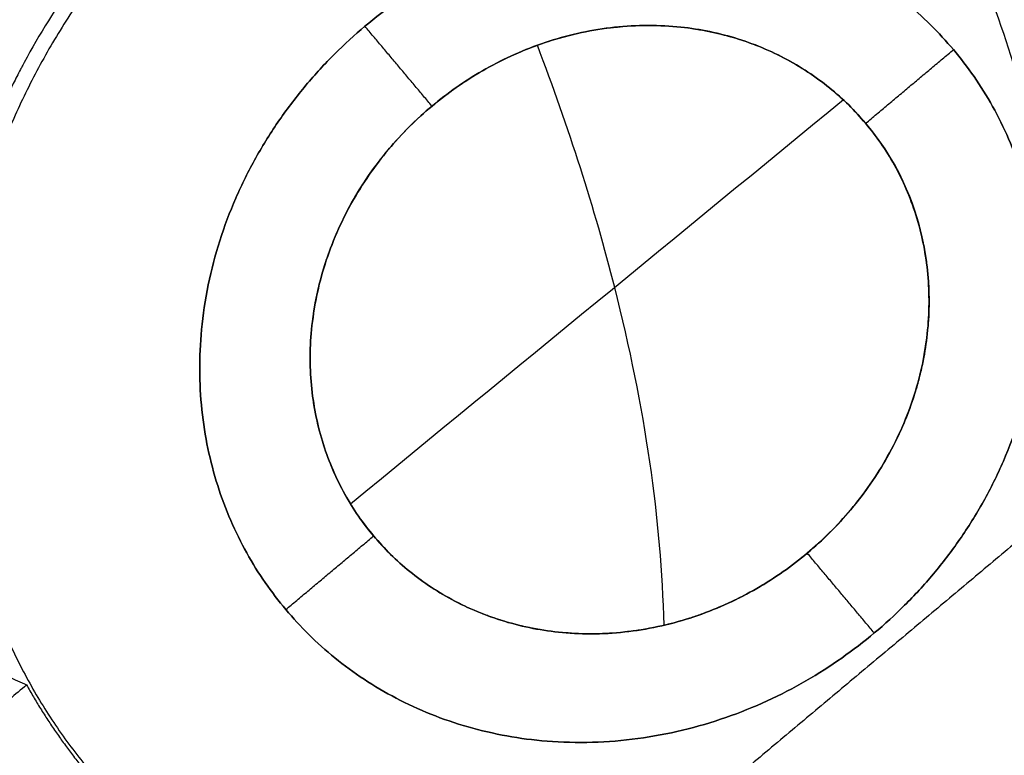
# Model space of a CAD drawing. Header units: millimetres. Extents: x -657 to 864, y -831 to 851.
# Tile 445 of 656: x 730.59 to 732.2, y -471.63 to -470.43. Entities that reach past the tile are written whole.
import ezdxf

# ---------------------------------------------------------------- set-up
doc = ezdxf.new("R2010")
doc.units = ezdxf.units.MM
doc.layers.add('Default', color=7, linetype='Continuous', true_color=0x000000)

msp = doc.modelspace()

# ---------------------------------------------------------------- linework, layer by layer
at = {"layer": 'Default'}
for points in [[(863.462, -524.3574, 60.1215), (781.241, -426.3702, 60.1215), (699.02, -328.383, 60.1215)], [(862.6916, -523.6536, 60.3347), (781.1353, -426.4587, 60.3347), (699.5791, -329.2638, 60.3347)], [(842.781, -633.2885, 16.0739), (715.467, -481.5616, 16.0739), (588.153, -329.8347, 16.0739)], [(842.2602, -632.8103, 16.3106), (715.3969, -481.6205, 16.3106), (588.5336, -330.4307, 16.3106)], [(734.0612, -340.3042, 73.1638), (540.134, -503.0285, 73.1638), (346.2067, -665.7528, 73.1638)], [(733.5114, -340.8567, 72.9219), (540.1791, -503.0817, 72.9219), (346.8468, -665.3068, 72.9219)], [(749.7126, -752.7944, -11.8414), (602.0068, -576.7654, -11.8414), (454.301, -400.7365, -11.8414)], [(749.3201, -752.3266, -11.5875), (602.0068, -576.7654, -11.5875), (454.6934, -401.2042, -11.5875)]]:
    msp.add_open_spline(points, degree=2, dxfattribs=at)
for points, knots in [([(812.669, -399.9988, 89.6975), (802.7277, -408.3406, 79.2965), (772.356, -433.8255, 50.6557), (702.4844, -492.4547, 3.3508), (640.4896, -544.4745, -11.8414), (602.0068, -576.7654, -11.8414)], [2.41548, 2.41548, 2.41548, 2.41548, 70.396144, 198.636056, 404.995527, 404.995527, 404.995527, 404.995527]), ([(812.1148, -400.4639, 89.4437), (802.3062, -408.6943, 79.2125), (772.0838, -434.0539, 50.7577), (702.42, -492.5087, 3.594), (640.4654, -544.4948, -11.5875), (602.0068, -576.7654, -11.5875)], [2.408267, 2.408267, 2.408267, 2.408267, 69.367076, 197.537893, 403.786179, 403.786179, 403.786179, 403.786179])]:
    msp.add_open_spline(points, degree=3, knots=knots, dxfattribs=at)
msp.add_rational_spline([(738.1885, -472.2506, 89.5204), (744.4855, -466.9668, 89.5204), (739.682, -461.2422, 89.5204), (734.8785, -455.5177, 89.5204), (728.5815, -460.8015, 89.5204)], [1, 0.707106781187, 1, 0.707106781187, 1], degree=2, knots=[1.570796, 1.570796, 1.570796, 3.141593, 3.141593, 4.712389, 4.712389, 4.712389], dxfattribs=at)
at = {"layer": 'Default', "color": 18, "true_color": 0x000000}
for points, degree in [([(737.2777, -463.2597, 94.5707), (733.6667, -466.2897, 96.8698), (730.0556, -469.3197, 99.1689), (726.4446, -472.3497, 101.468)], 3), ([(731.868, -467.7989, 97.1004), (729.9598, -469.4001, 98.3154), (728.0516, -471.0012, 99.5303), (726.1435, -472.6024, 100.7452)], 3), ([(731.155, -470.4369, 93.5537), (731.155, -470.4369, 93.4417), (731.155, -470.4369, 93.3296)], 2), ([(731.2642, -470.567, 93.5537), (731.2096, -470.502, 93.5537), (731.155, -470.4369, 93.5537)], 2), ([(731.9706, -470.5951, 93.5537), (732.0421, -470.535, 93.5537), (732.1137, -470.475, 93.5537)], 2), ([(732.1137, -470.475, 93.3296), (732.1137, -470.475, 93.4417), (732.1137, -470.475, 93.5537)], 2), ([(731.9344, -470.5569, 97.1627), (731.6668, -470.7765, 97.3334), (731.3992, -470.996, 97.5041), (731.1316, -471.2155, 97.6748)], 3), ([(731.2642, -470.567, 97.8337), (731.2642, -470.567, 95.6937), (731.2642, -470.567, 93.5537)], 2), ([(736.145, -470.5709, 93.3296), (729.2756, -476.3351, 93.3296), (722.4061, -482.0992, 93.3296)], 2), ([(731.9706, -470.5951, 97.0977), (731.9706, -470.5951, 95.3257), (731.9706, -470.5951, 93.5537)], 2), ([(736.1725, -470.6037, 92.4328), (729.303, -476.3678, 92.4328), (722.4336, -482.132, 92.4328)], 2), ([(722.461, -482.1647, 91.5361), (729.3305, -476.4006, 91.5361), (736.1999, -470.6364, 91.5361)], 2), ([(722.4913, -482.2007, 94.1516), (729.3607, -476.4366, 94.1516), (736.2302, -470.6724, 94.1516)], 2), ([(732.6147, -470.943, 93.3296), (732.0073, -471.4527, 93.3296), (731.3999, -471.9624, 93.3296)], 2), ([(736.6663, -471.1921, 93.4434), (729.7968, -476.9563, 93.4434), (722.9274, -482.7204, 93.4434)], 2), ([(736.6955, -471.2269, 92.4897), (729.826, -476.9911, 92.4897), (722.9566, -482.7553, 92.4897)], 2), ([(722.9858, -482.7901, 91.5361), (729.8552, -477.0259, 91.5361), (736.7247, -471.2618, 91.5361)], 2), ([(731.026, -471.3876, 93.5537), (731.0976, -471.3276, 93.5537), (731.1691, -471.2676, 93.5537)], 2), ([(731.1691, -471.2676, 93.5537), (731.1691, -471.2676, 95.5765), (731.1691, -471.2676, 97.5992)], 2), ([(731.8755, -471.2956, 96.583), (731.8755, -471.2956, 95.0684), (731.8755, -471.2956, 93.5537)], 2), ([(731.9847, -471.4257, 93.5537), (731.9301, -471.3607, 93.5537), (731.8755, -471.2956, 93.5537)], 2), ([(731.026, -471.3876, 93.5537), (731.026, -471.3876, 93.4417), (731.026, -471.3876, 93.3296)], 2), ([(731.9847, -471.4257, 93.5537), (731.9847, -471.4257, 93.4417), (731.9847, -471.4257, 93.3296)], 2), ([(730.5746, -471.4967, 98.1501), (730.5843, -471.5013, 96.9169), (730.594, -471.5059, 95.6837), (730.6039, -471.5104, 94.4505)], 3), ([(730.6039, -471.5104, 94.4505), (730.3827, -471.696, 94.4505), (730.1615, -471.8816, 94.4505)], 2)]:
    msp.add_open_spline(points, degree=degree, dxfattribs=at)
for points, knots in [([(731.8437, -472.5191, 95.2334), (732.0821, -472.3202, 95.2045), (732.5274, -471.9376, 95.15), (733.1552, -471.3672, 95.0717), (733.7342, -470.8126, 94.9982), (734.2896, -470.2515, 94.9263), (734.8194, -469.6849, 94.8562), (735.3071, -469.1311, 94.7901), (735.7395, -468.6091, 94.73), (736.1155, -468.1262, 94.6762), (736.4379, -467.685, 94.6286), (736.7117, -467.2858, 94.587), (736.9437, -466.9247, 94.5505), (737.1432, -466.593, 94.5179), (737.3191, -466.2788, 94.4881), (737.4374, -466.0503, 94.467), (737.4986, -465.9255, 94.4558), (737.5095, -465.903, 94.4538)], [0, 0, 0, 0, 1.242741, 2.348493, 3.395351, 4.454451, 5.514702, 6.512121, 7.425935, 8.252143, 8.992431, 9.648879, 10.229917, 10.754221, 11.245477, 11.723365, 11.828336, 11.828336, 11.828336, 11.828336]), ([(738.1339, -466.2595, 94.1516), (738.0884, -466.3451, 94.1516), (737.9794, -466.5429, 94.1519), (737.7946, -466.8544, 94.1537), (737.5701, -467.2053, 94.1572), (737.3107, -467.5833, 94.163), (737.0065, -467.9969, 94.1716), (736.6503, -468.4492, 94.1838), (736.2373, -468.9393, 94.2004), (735.765, -469.4638, 94.2221), (735.2349, -470.0149, 94.2495), (734.6617, -470.5734, 94.2823), (734.0635, -471.1214, 94.3196), (733.4421, -471.6582, 94.3614), (732.771, -472.2055, 94.4097), (732.2967, -472.5689, 94.4461), (732.0433, -472.7569, 94.4662)], [0.819002, 0.819002, 0.819002, 0.819002, 1.223022, 1.760617, 2.334376, 2.970221, 3.68859, 4.498707, 5.402848, 6.40286, 7.494362, 8.654622, 9.813624, 10.959228, 12.169282, 13.529246, 13.529246, 13.529246, 13.529246]), ([(730.3029, -471.7272, 97.8991), (730.2213, -471.5949, 98.0766), (730.1623, -471.4406, 98.1986), (730.1297, -471.2276, 98.2913), (730.1254, -471.187, 98.3058), (730.1207, -471.102, 98.3305), (730.1203, -471.0589, 98.3401), (730.1257, -470.9278, 98.361), (730.1379, -470.8382, 98.3646), (730.2031, -470.5633, 98.3472), (730.2789, -470.3901, 98.3009), (730.3957, -470.2204, 98.227), (730.3965, -470.2191, 98.2264), (730.3992, -470.2153, 98.2247), (730.4032, -470.2095, 98.2222), (730.4127, -470.1962, 98.2162), (730.4319, -470.1697, 98.204), (730.4489, -470.1474, 98.1931), (730.4837, -470.1035, 98.1709), (730.5079, -470.075, 98.1554), (730.5835, -469.9919, 98.1071), (730.6379, -469.9396, 98.0724), (730.6965, -469.8905, 98.0352)], [-3.125072, -3.125072, -3.125072, -3.125072, -2.343804, -2.343804, -2.148487, -2.148487, -1.95317, -1.95317, -1.562536, -1.562536, -0.781268, -0.781268, -0.769061, -0.769061, -0.756853, -0.732439, -0.68361, -0.585951, -0.585951, -0.390634, -0.390634, 0, 0, 0, 0]), ([(730.4711, -471.5847, 98.0045), (730.471, -471.5845, 98.0047), (730.4709, -471.5843, 98.0049), (730.4707, -471.5839, 98.0054), (730.4132, -471.474, 98.1241), (730.3711, -471.3516, 98.2143), (730.3488, -471.2056, 98.2814), (730.3376, -471.1319, 98.3152), (730.3317, -471.0519, 98.3426), (730.3378, -470.8753, 98.3795), (730.3502, -470.7789, 98.3883), (730.3773, -470.6786, 98.383), (730.3776, -470.6774, 98.3829), (730.4049, -470.5772, 98.3773), (730.4459, -470.4745, 98.3586), (730.5333, -470.3207, 98.3102), (730.5672, -470.2688, 98.2905), (730.607, -470.2162, 98.2666), (730.6082, -470.2146, 98.2658), (730.6283, -470.1884, 98.2537), (730.6484, -470.1638, 98.2415), (730.6715, -470.1375, 98.2273), (730.6831, -470.1245, 98.2202), (730.6951, -470.1114, 98.2127), (730.7074, -470.0984, 98.2051), (730.7136, -470.092, 98.2013), (730.7198, -470.0856, 98.1974), (730.7262, -470.0791, 98.1934), (730.7278, -470.0776, 98.1924), (730.7323, -470.0731, 98.1896), (730.7354, -470.0701, 98.1877), (730.7398, -470.0657, 98.1849), (730.7404, -470.065, 98.1845), (730.7411, -470.0644, 98.1841)], [0.243913, 0.243913, 0.243913, 0.243913, 0.2443534, 0.2443534, 0.2448761, 0.4970371, 0.4970371, 0.4980824, 0.6246856, 0.6246856, 0.7497208, 0.7497208, 0.7512888, 0.7512888, 0.8760627, 0.877892, 0.9392336, 0.9392336, 0.9411936, 0.9411936, 0.970819, 0.970819, 0.9728444, 0.9866118, 0.9866118, 0.9886698, 0.9945081, 0.9945081, 0.9965825, 0.9965825, 1.0005388, 1.0005388, 1.0010929, 1.0010929, 1.0010929, 1.0010929]), ([(730.7856, -470.2377, 98.3333), (730.7117, -470.3168, 98.3785), (730.6493, -470.4042, 98.4133), (730.5995, -470.4967, 98.4378), (730.5979, -470.4998, 98.4386), (730.5959, -470.5036, 98.4396), (730.5929, -470.5093, 98.441), (730.586, -470.5226, 98.4443), (730.5728, -470.5492, 98.4505), (730.5623, -470.572, 98.455), (730.5426, -470.6176, 98.4631), (730.5309, -470.648, 98.4671), (730.5003, -470.7388, 98.4753), (730.4857, -470.7986, 98.4755), (730.4761, -470.8576, 98.4703), (730.4756, -470.8602, 98.4701), (730.4751, -470.8637, 98.4698), (730.4742, -470.869, 98.4693), (730.4724, -470.8813, 98.468), (730.4691, -470.9059, 98.4649), (730.4639, -470.9552, 98.457), (730.462, -470.9973, 98.4472), (730.4615, -471.0812, 98.4235), (730.4656, -471.1366, 98.4022), (730.4909, -471.2991, 98.3221), (730.5251, -471.4026, 98.247), (730.5746, -471.4967, 98.1501)], [-2.044559, -2.044559, -2.044559, -2.044559, -1.02228, -1.02228, -1.014293, -1.014293, -1.006306, -0.990333, -0.958387, -0.894495, -0.894495, -0.76671, -0.76671, -0.51114, -0.51114, -0.507146, -0.507146, -0.503153, -0.495167, -0.479194, -0.447247, -0.383355, -0.383355, -0.25557, -0.25557, 0, 0, 0, 0]), ([(731.1691, -471.2676, 97.5992), (731.1269, -471.2172, 97.6816), (731.0976, -471.1588, 97.7466), (731.0733, -471.0677, 97.8177), (731.068, -471.034, 97.8391), (731.0648, -470.9677, 97.872), (731.0667, -470.934, 97.8843), (731.0826, -470.8333, 97.9092), (731.1069, -470.7665, 97.91), (731.1846, -470.6408, 97.8817), (731.2371, -470.5833, 97.8524), (731.3083, -470.5335, 97.8045), (731.3104, -470.532, 97.803), (731.3168, -470.5277, 97.7986), (731.3265, -470.5214, 97.7919), (731.3365, -470.5152, 97.7849), (731.3569, -470.5033, 97.7703), (731.371, -470.4958, 97.76), (731.4147, -470.475, 97.7271), (731.4457, -470.4633, 97.7027), (731.543, -470.4367, 97.6218), (731.614, -470.4304, 97.5579), (731.6873, -470.4405, 97.4817), (731.6883, -470.4407, 97.4806), (731.6916, -470.4412, 97.4771), (731.6966, -470.4419, 97.4719), (731.7082, -470.4439, 97.4596), (731.7183, -470.4459, 97.4487), (731.7384, -470.4505, 97.4265), (731.752, -470.4541, 97.4112), (731.7928, -470.4672, 97.3637), (731.8201, -470.4787, 97.3298), (731.8485, -470.4944, 97.2916), (731.849, -470.4947, 97.2909), (731.8512, -470.4959, 97.288), (731.8545, -470.4978, 97.2835), (731.8624, -470.5024, 97.2725), (731.8695, -470.5068, 97.2625), (731.8841, -470.5164, 97.2416), (731.8944, -470.5236, 97.2264), (731.9261, -470.5483, 97.1774), (731.9487, -470.569, 97.1399), (731.9706, -470.5951, 97.0977)], [-2.748945, -2.748945, -2.748945, -2.748945, -2.405327, -2.405327, -2.233518, -2.233518, -2.061709, -2.061709, -1.71809, -1.71809, -1.374472, -1.374472, -1.352996, -1.352996, -1.33152, -1.288568, -1.288568, -1.202663, -1.202663, -1.030854, -1.030854, -0.687236, -0.687236, -0.676498, -0.676498, -0.66576, -0.644284, -0.601332, -0.601332, -0.515427, -0.515427, -0.343618, -0.343618, -0.33288, -0.33288, -0.322142, -0.300666, -0.257714, -0.257714, -0.171809, -0.171809, 0, 0, 0, 0]), ([(731.6422, -471.4131, 96.8242), (731.6382, -471.2426, 97.0341), (731.5936, -470.9355, 97.3559), (731.4872, -470.6023, 97.6171), (731.4359, -470.4678, 97.7101)], [0.260444, 0.260444, 0.260444, 0.260444, 1.394319, 2.139828, 2.139828, 2.139828, 2.139828]), ([(731.9706, -470.5951, 97.0977), (732.0334, -470.6699, 96.9765), (732.0536, -470.7414, 96.8913), (732.0634, -470.7857, 96.8404), (732.064, -470.7888, 96.837), (732.0649, -470.7931, 96.832), (732.0662, -470.7997, 96.8247), (732.0688, -470.8148, 96.8078), (732.0705, -470.8277, 96.7941), (732.0731, -470.8531, 96.7674), (732.0739, -470.8697, 96.7508), (732.0738, -470.918, 96.7042), (732.0705, -470.9484, 96.6778), (732.064, -470.9833, 96.6504), (732.062, -470.9928, 96.6432), (732.0581, -471.009, 96.6315), (732.056, -471.017, 96.626), (732.0491, -471.0407, 96.6102), (732.0439, -471.0561, 96.6009), (732.0263, -471.1009, 96.5768), (732.0121, -471.129, 96.5656), (731.9648, -471.207, 96.5466), (731.9226, -471.2561, 96.5542), (731.8636, -471.3056, 96.5903), (731.8528, -471.3139, 96.5979), (731.8288, -471.3312, 96.6165), (731.8163, -471.3394, 96.6271), (731.7775, -471.3628, 96.6627), (731.7498, -471.3767, 96.6916), (731.717, -471.3898, 96.7298), (731.7148, -471.3907, 96.7325), (731.7088, -471.393, 96.7396), (731.6997, -471.3963, 96.7505), (731.6903, -471.3995, 96.7621), (731.6711, -471.4057, 96.7863), (731.6576, -471.4095, 96.8037), (731.6156, -471.4194, 96.8597), (731.5853, -471.4242, 96.9022), (731.5452, -471.4266, 96.9616), (731.5381, -471.4269, 96.9721), (731.5231, -471.4271, 96.9947), (731.5007, -471.427, 97.0287), (731.4785, -471.4253, 97.0633), (731.4567, -471.4228, 97.0983), (731.4478, -471.4215, 97.1126), (731.4318, -471.4188, 97.1384), (731.4079, -471.4141, 97.177), (731.3846, -471.4077, 97.2155), (731.3675, -471.402, 97.2442), (731.3644, -471.401, 97.2494), (731.3595, -471.3992, 97.2576), (731.3522, -471.3966, 97.2699), (731.3358, -471.3902, 97.2978), (731.3227, -471.3844, 97.3202), (731.2979, -471.3723, 97.3632), (731.283, -471.3639, 97.3894), (731.2689, -471.3549, 97.4145), (731.2672, -471.3539, 97.4175), (731.2647, -471.3522, 97.4219), (731.261, -471.3498, 97.4286), (731.2524, -471.344, 97.4439), (731.2359, -471.3321, 97.4737), (731.2227, -471.3213, 97.4979), (731.1976, -471.2991, 97.5444), (731.1825, -471.2835, 97.573), (731.1691, -471.2676, 97.5992)], [0, 0, 0, 0, 0.394707, 0.394707, 0.407041, 0.407041, 0.419376, 0.444045, 0.493383, 0.493383, 0.59206, 0.59206, 0.789413, 0.789413, 0.838751, 0.838751, 0.88809, 0.88809, 0.986766, 0.986766, 1.18412, 1.18412, 1.578826, 1.578826, 1.677503, 1.677503, 1.77618, 1.77618, 1.973533, 1.973533, 1.998202, 1.998202, 2.022871, 2.072209, 2.072209, 2.170886, 2.170886, 2.368239, 2.368239, 2.417578, 2.417578, 2.466916, 2.565593, 2.565593, 2.614931, 2.614931, 2.664269, 2.762946, 2.762946, 2.77528, 2.77528, 2.787615, 2.812284, 2.861623, 2.861623, 2.960299, 2.960299, 2.966466, 2.966466, 2.972634, 2.984968, 3.009637, 3.058976, 3.058976, 3.157652, 3.157652, 3.157652, 3.157652])]:
    msp.add_open_spline(points, degree=3, knots=knots, dxfattribs=at)
for points, weights, degree, knots in [([(732.0728, -472.3261, 95.2055), (732.7683, -471.5862, 97.1926), (732.3385, -470.0151, 98.534), (731.0529, -468.4829, 98.534), (729.7672, -466.9507, 98.534), (728.2946, -466.2547, 97.1926), (727.4452, -466.8111, 95.2055)], [1.13789965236, 0.941206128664, 0.954928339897, 1.17906628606, 0.954928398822, 0.941206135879, 1.13789949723], 3, [0.606869, 0.606869, 0.606869, 0.606869, 9.912577, 9.912577, 9.912577, 19.218282, 19.218282, 19.218282, 19.218282]), ([(731.6259, -469.8677, 93.3296), (730.7671, -469.9032, 93.3296), (730.5296, -470.7345, 93.3296), (730.2922, -471.5658, 93.3296), (731.0437, -471.906, 93.3296)], [1, 0.782926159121, 1, 0.782926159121, 1], 2, [0, 0, 0, 2.018541, 2.018541, 4.037082, 4.037082, 4.037082]), ([(732.1137, -470.475, 93.3296), (731.6988, -469.9806, 93.3296), (731.155, -470.4369, 93.3296), (730.6112, -470.8933, 93.3296), (731.026, -471.3876, 93.3296)], [1, 0.707106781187, 1, 0.707106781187, 1], 2, [-2.984513, -2.984513, -2.984513, -1.492257, -1.492257, 0, 0, 0]), ([(731.026, -471.3876, 93.5537), (730.6112, -470.8933, 93.5537), (731.155, -470.4369, 93.5537), (731.6988, -469.9806, 93.5537), (732.1137, -470.475, 93.5537)], [1, 0.707106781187, 1, 0.707106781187, 1], 2, [-2.984513, -2.984513, -2.984513, -1.492257, -1.492257, 0, 0, 0]), ([(731.026, -471.3876, 93.4417), (730.6112, -470.8933, 93.4417), (731.155, -470.4369, 93.4417), (731.6988, -469.9806, 93.4417), (732.1137, -470.475, 93.4417)], [1, 0.707106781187, 1, 0.707106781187, 1], 2, [1.570796, 1.570796, 1.570796, 3.141593, 3.141593, 4.712389, 4.712389, 4.712389]), ([(731.9706, -470.5951, 93.5537), (731.6649, -470.2308, 93.5537), (731.2642, -470.567, 93.5537), (730.8634, -470.9033, 93.5537), (731.1691, -471.2676, 93.5537)], [1, 0.707106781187, 1, 0.707106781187, 1], 2, [-2.199115, -2.199115, -2.199115, -1.099557, -1.099557, 0, 0, 0]), ([(731.1691, -471.2676, 95.7319), (730.8634, -470.9033, 95.7319), (731.2642, -470.567, 95.7319), (731.6649, -470.2308, 95.7319), (731.9706, -470.5951, 95.7319)], [1, 0.707106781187, 1, 0.707106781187, 1], 2, [1.570796, 1.570796, 1.570796, 3.141593, 3.141593, 4.712389, 4.712389, 4.712389]), ([(732.1137, -470.475, 93.5537), (732.5285, -470.9694, 93.5537), (731.9847, -471.4257, 93.5537), (731.4408, -471.882, 93.5537), (731.026, -471.3876, 93.5537)], [1, 0.707106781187, 1, 0.707106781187, 1], 2, [-2.984513, -2.984513, -2.984513, -1.492257, -1.492257, 0, 0, 0]), ([(731.026, -471.3876, 93.3296), (731.4408, -471.882, 93.3296), (731.9847, -471.4257, 93.3296), (732.5285, -470.9694, 93.3296), (732.1137, -470.475, 93.3296)], [1, 0.707106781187, 1, 0.707106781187, 1], 2, [-2.984513, -2.984513, -2.984513, -1.492257, -1.492257, 0, 0, 0]), ([(732.1137, -470.475, 93.4417), (732.5285, -470.9694, 93.4417), (731.9847, -471.4257, 93.4417), (731.4408, -471.882, 93.4417), (731.026, -471.3876, 93.4417)], [1, 0.707106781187, 1, 0.707106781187, 1], 2, [1.570796, 1.570796, 1.570796, 3.141593, 3.141593, 4.712389, 4.712389, 4.712389]), ([(731.1691, -471.2676, 93.5537), (731.4748, -471.6318, 93.5537), (731.8755, -471.2956, 93.5537), (732.2762, -470.9594, 93.5537), (731.9706, -470.5951, 93.5537)], [1, 0.707106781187, 1, 0.707106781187, 1], 2, [-2.199115, -2.199115, -2.199115, -1.099557, -1.099557, 0, 0, 0]), ([(731.9706, -470.5951, 95.5765), (732.2762, -470.9594, 95.5765), (731.8755, -471.2956, 95.5765), (731.4748, -471.6318, 95.5765), (731.1691, -471.2676, 95.5765)], [1, 0.707106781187, 1, 0.707106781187, 1], 2, [1.570796, 1.570796, 1.570796, 3.141593, 3.141593, 4.712389, 4.712389, 4.712389])]:
    msp.add_rational_spline(points, weights, degree=degree, knots=knots, dxfattribs=at)
msp.add_rational_spline([(730.6039, -471.5104, 94.4505), (730.6917, -471.6682, 94.4505), (730.8318, -471.782, 94.4505)], [1, 0.984969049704, 1], degree=2, dxfattribs=at)

doc.saveas('drawing.dxf')
